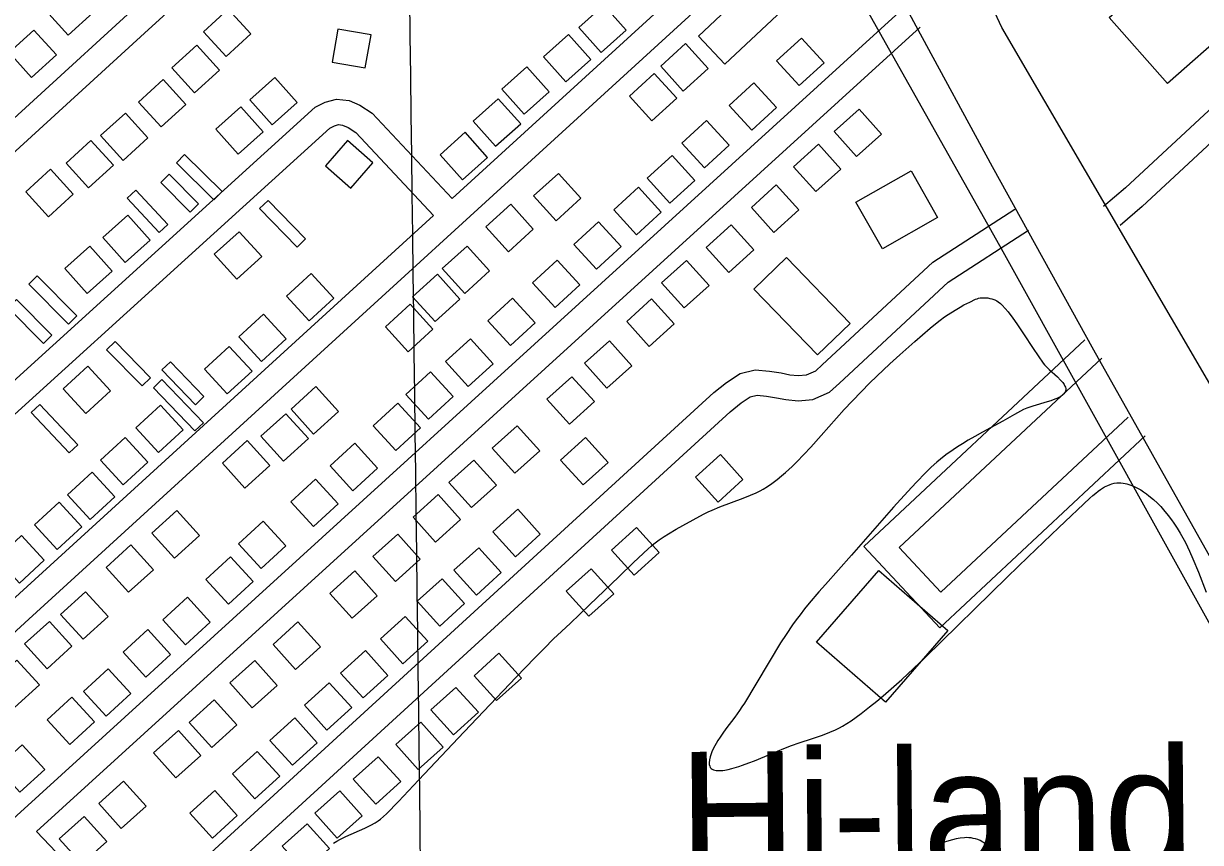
# Model space of a CAD drawing. Extents: x 3704301 to 3742427, y 506229 to 532009.
# Drawn here: x 3734457 to 3735860, y 515315 to 516291 of the extents above; entities that cross this region are included whole.
import ezdxf

# ---------------------------------------------------------------- set-up
doc = ezdxf.new("R2010")
doc.units = 0
for name, color, linetype in [('V-BLDG-OTLN', 7, 'Continuous'), ('V-GRID-MAJR', 7, 'Continuous'), ('V-ROAD-CNTR', 7, 'Continuous'), ('V-SITE-VEGE', 7, 'Continuous'), ('V-TOPO-GNAM-IDEN', 7, 'Continuous'), ('V-UTIL-LINE', 7, 'Continuous')]:
    doc.layers.add(name, color=color, linetype=linetype)

msp = doc.modelspace()

# ---------------------------------------------------------------- linework, layer by layer
at = {"layer": 'V-BLDG-OTLN'}
for points in [[(3735392.986, 516336.03), (3735293.159, 516242.014), (3735261.5840000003, 516275.541), (3735361.411, 516369.556)], [(3735751.335, 516297.911), (3735826.998, 516364.592), (3735896.377, 516285.867), (3735820.714, 516219.186)], [(3734510.523, 516276.791), (3734540.173, 516303.639), (3734513.324, 516333.29000000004), (3734483.674, 516306.441)], [(3734701.222, 516307.68200000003), (3734671.674, 516280.72000000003), (3734698.636, 516251.172), (3734728.184, 516278.134)], [(3735145.739, 516255.889), (3735175.571, 516282.537), (3735148.924, 516312.368), (3735119.092, 516285.721)], [(3734466.974, 516226.259), (3734496.6240000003, 516253.107), (3734469.775, 516282.75800000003), (3734440.125, 516255.909)], [(3734825.1950000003, 516244.511), (3734864.609, 516237.693), (3734871.427, 516277.108), (3734832.012, 516283.92600000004)], [(3735103.492, 516220.905), (3735133.324, 516247.553), (3735106.677, 516277.384), (3735076.845, 516250.737)], [(3734663.724, 516264.667), (3734634.176, 516237.705), (3734661.1380000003, 516208.157), (3734690.686, 516235.119)], [(3735246.287, 516266.666), (3735216.683, 516239.766), (3735243.5840000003, 516210.162), (3735273.187, 516237.063)], [(3735381.895, 516216.679), (3735411.393, 516243.695), (3735384.377, 516273.193), (3735354.879, 516246.177)], [(3735053.809, 516182.38300000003), (3735083.6410000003, 516209.031), (3735056.994, 516238.862), (3735027.162, 516212.215)], [(3734623.79, 516223.784), (3734594.242, 516196.822), (3734621.204, 516167.27400000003), (3734650.752, 516194.23600000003)], [(3734753.5470000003, 516169.89900000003), (3734783.379, 516196.547), (3734756.7320000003, 516226.378), (3734726.9, 516199.731)], [(3735209.007, 516231.087), (3735179.403, 516204.18700000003), (3735206.304, 516174.583), (3735235.907, 516201.484)], [(3735325.33, 516163.469), (3735354.828, 516190.485), (3735327.812, 516219.983), (3735298.3140000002, 516192.967)], [(3734713.127, 516134.715), (3734742.9590000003, 516161.363), (3734716.312, 516191.194), (3734686.48, 516164.547)], [(3735019.981, 516144.507), (3735049.813, 516171.155), (3735023.166, 516200.98600000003), (3734993.3340000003, 516174.33900000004)], [(3734578.662, 516183.931), (3734549.114, 516156.969), (3734576.076, 516127.42100000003), (3734605.6240000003, 516154.38300000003)], [(3735268.877, 516118.59), (3735298.375, 516145.606), (3735271.359, 516175.104), (3735241.861, 516148.088)], [(3735453.063, 516188.57), (3735423.339, 516161.802), (3735450.1070000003, 516132.079), (3735479.83, 516158.846)], [(3734537.495, 516151.19200000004), (3734507.947, 516124.23000000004), (3734534.909, 516094.68200000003), (3734564.457, 516121.64400000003)], [(3734873.725, 516124.704), (3734843.585, 516151.00200000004), (3734817.287, 516120.862), (3734847.427, 516094.564)], [(3734980.359, 516104.463), (3735010.191, 516131.11100000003), (3734983.544, 516160.94200000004), (3734953.7120000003, 516134.295)], [(3734649.323, 516134.402), (3734639.503, 516124.423), (3734684.032, 516080.607), (3734693.852, 516090.585)], [(3735227.666, 516076.675), (3735257.164, 516103.691), (3735230.148, 516133.189), (3735200.65, 516106.173)], [(3735404.561, 516146.721), (3735374.8370000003, 516119.95300000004), (3735401.605, 516090.23000000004), (3735431.328, 516116.99700000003)], [(3734489.599, 516116.912), (3734460.051, 516089.95), (3734487.0130000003, 516060.402), (3734516.561, 516087.364)], [(3734630.9450000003, 516110.886), (3734620.9960000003, 516101.036), (3734655.9820000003, 516065.696), (3734665.932, 516075.54600000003)], [(3735094.786, 516111.95300000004), (3735065.182, 516085.053), (3735092.083, 516055.449), (3735121.686, 516082.35000000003)], [(3735449.336, 516077.82800000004), (3735514.9960000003, 516115.185), (3735546.691, 516059.478), (3735481.031, 516022.121)], [(3734590.971, 516092.10000000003), (3734580.727, 516082.558), (3734618.863, 516041.614), (3734629.1070000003, 516051.156)], [(3735187.681, 516038.873), (3735217.179, 516065.889), (3735190.163, 516095.387), (3735160.665, 516068.371)], [(3735354.457, 516098.17100000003), (3735324.733, 516071.403), (3735351.501, 516041.68), (3735381.224, 516068.447)], [(3734748.74, 516079.838), (3734738.7090000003, 516070.071), (3734783.411, 516024.162), (3734793.441, 516033.928)], [(3735037.915, 516075.167), (3735008.311, 516048.267), (3735035.2120000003, 516018.663), (3735064.815, 516045.564)], [(3734578.4790000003, 516005.691), (3734608.311, 516032.33900000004), (3734581.664, 516062.17), (3734551.832, 516035.523)], [(3735139.994, 515997.76900000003), (3735169.492, 516024.78500000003), (3735142.4760000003, 516054.283), (3735112.978, 516027.267)], [(3735300.748, 516050.564), (3735271.024, 516023.79600000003), (3735297.792, 515994.07300000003), (3735327.515, 516020.84)], [(3734714.239, 516042.51300000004), (3734684.619, 516015.631), (3734711.5, 515986.011), (3734741.1210000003, 516012.892)], [(3734533.1580000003, 515968.781), (3734562.99, 515995.429), (3734536.343, 516025.26), (3734506.511, 515998.613)], [(3734985.932, 516025.39900000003), (3734956.328, 515998.499), (3734983.2290000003, 515968.895), (3735012.832, 515995.79600000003)], [(3735090.7970000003, 515952.043), (3735120.295, 515979.059), (3735093.279, 516008.55700000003), (3735063.781, 515981.541)], [(3735247.531, 516008.145), (3735217.807, 515981.37700000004), (3735244.575, 515951.65400000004), (3735274.298, 515978.42100000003)], [(3735366.575, 516011.751), (3735442.471, 515933.267), (3735403.645, 515895.722), (3735327.75, 515974.207)], [(3734797.856, 515936.221), (3734827.29, 515963.30700000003), (3734800.204, 515992.74100000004), (3734770.77, 515965.655)], [(3734473.715, 515989.84), (3734463.754, 515980.003), (3734510.7290000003, 515932.436), (3734520.691, 515942.27400000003)], [(3734950.5640000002, 515991.818), (3734920.96, 515964.918), (3734947.861, 515935.314), (3734977.464, 515962.215)], [(3734449.093, 515961.69), (3734439.112, 515951.87200000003), (3734481.085, 515909.204), (3734491.065, 515919.022)], [(3734918.223, 515956.018), (3734888.619, 515929.118), (3734915.52, 515899.514), (3734945.123, 515926.41500000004)], [(3735037.7120000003, 515906.753), (3735067.21, 515933.76900000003), (3735040.194, 515963.267), (3735010.696, 515936.251)], [(3735205.8850000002, 515962.342), (3735176.161, 515935.574), (3735202.929, 515905.851), (3735232.6520000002, 515932.618)], [(3734740.823, 515887.765), (3734770.257, 515914.851), (3734743.171, 515944.28500000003), (3734713.737, 515917.199)], [(3734566.325, 515911.67), (3734556.312, 515901.886), (3734598.521, 515858.68700000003), (3734608.535, 515868.471)], [(3734987.348, 515858.215), (3735016.846, 515885.231), (3734989.83, 515914.729), (3734960.332, 515887.713)], [(3735155.4620000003, 515912.504), (3735125.738, 515885.73600000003), (3735152.506, 515856.01300000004), (3735182.2290000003, 515882.78)], [(3734700.181, 515849.167), (3734729.615, 515876.253), (3734702.529, 515905.68700000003), (3734673.095, 515878.601)], [(3734534.099, 515882.31), (3734504.4790000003, 515855.428), (3734531.36, 515825.808), (3734560.981, 515852.689)], [(3734632.301, 515887.492), (3734622.2090000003, 515877.789), (3734662.145, 515836.25), (3734672.237, 515845.952)], [(3734940.002, 515818.919), (3734969.5, 515845.935), (3734942.484, 515875.433), (3734912.986, 515848.417)], [(3735110.825, 515869.7), (3735081.1010000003, 515842.93200000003), (3735107.869, 515813.20900000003), (3735137.592, 515839.976)], [(3734622.3000000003, 515866.282), (3734612.19, 515856.597), (3734661.603, 515805.018), (3734671.713, 515814.704)], [(3734805.725, 515857.906), (3734776.1210000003, 515831.006), (3734803.022, 515801.402), (3734832.625, 515828.303)], [(3734476.787, 515836.653), (3734466.559, 515827.093), (3734511.682, 515778.822), (3734521.91, 515788.382)], [(3734618.127, 515779.386), (3734647.561, 515806.472), (3734620.475, 515835.906), (3734591.041, 515808.82)], [(3734769.896, 515825.648), (3734740.292, 515798.748), (3734767.193, 515769.14400000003), (3734796.796, 515796.045)], [(3734901.08, 515781.59), (3734930.578, 515808.606), (3734903.562, 515838.104), (3734874.0640000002, 515811.088)], [(3735045.685, 515811.14400000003), (3735015.961, 515784.376), (3735042.7290000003, 515754.653), (3735072.452, 515781.42)], [(3734576.044, 515740.848), (3734605.478, 515767.934), (3734578.392, 515797.368), (3734548.958, 515770.282)], [(3735124.231, 515740.669), (3735153.873, 515767.527), (3735127.0160000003, 515797.169), (3735097.373, 515770.31200000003)], [(3734723.916, 515793.58400000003), (3734694.312, 515766.684), (3734721.213, 515737.08), (3734750.816, 515763.981)], [(3734849.711, 515733.878), (3734879.2090000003, 515760.89400000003), (3734852.193, 515790.392), (3734822.6950000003, 515763.376)], [(3734994.098, 515770.215), (3734964.3740000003, 515743.447), (3734991.142, 515713.724), (3735020.865, 515740.49100000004)], [(3735287.963, 515776.84500000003), (3735258.239, 515750.077), (3735285.007, 515720.354), (3735314.73, 515747.121)], [(3734536.7430000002, 515699.39900000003), (3734566.177, 515726.485), (3734539.091, 515755.919), (3734509.657, 515728.833)], [(3734802.733, 515691.179), (3734832.231, 515718.195), (3734805.215, 515747.693), (3734775.717, 515720.677)], [(3734951.362, 515729.14900000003), (3734921.6380000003, 515702.381), (3734948.406, 515672.658), (3734978.129, 515699.425)], [(3734497.3570000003, 515663.864), (3734526.791, 515690.95), (3734499.705, 515720.384), (3734470.271, 515693.298)], [(3734639.9450000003, 515710.08400000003), (3734610.341, 515683.184), (3734637.242, 515653.58), (3734666.845, 515680.481)], [(3735043.558, 515655.19800000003), (3735073.2, 515682.056), (3735046.343, 515711.69800000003), (3735016.7, 515684.841)], [(3734740.577, 515641.085), (3734770.075, 515668.101), (3734743.059, 515697.599), (3734713.561, 515670.583)], [(3735187.948, 515689.896), (3735158.224, 515663.128), (3735184.992, 515633.405), (3735214.715, 515660.172)], [(3734452.401, 515623.80700000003), (3734481.835, 515650.893), (3734454.7490000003, 515680.327), (3734425.315, 515653.24100000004)], [(3734903.407, 515682.066), (3734873.683, 515655.298), (3734900.451, 515625.575), (3734930.174, 515652.342)], [(3734585.239, 515669.294), (3734555.6350000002, 515642.39400000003), (3734582.536, 515612.79000000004), (3734612.139, 515639.691)], [(3734996.961, 515609.356), (3735026.603, 515636.21400000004), (3734999.7460000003, 515665.856), (3734970.103, 515638.999)], [(3734701.4220000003, 515598.55700000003), (3734730.92, 515625.57300000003), (3734703.904, 515655.071), (3734674.406, 515628.055)], [(3734851.952, 515638.265), (3734822.228, 515611.49700000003), (3734848.9960000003, 515581.77400000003), (3734878.719, 515608.541)], [(3734953.372, 515572.49700000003), (3734983.014, 515599.35500000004), (3734956.157, 515628.99700000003), (3734926.514, 515602.14)], [(3735133.909, 515640.74100000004), (3735104.185, 515613.973), (3735130.953, 515584.25), (3735160.676, 515611.017)], [(3735484.698, 515481.832), (3735402.514, 515553.286), (3735476.813, 515638.743), (3735558.997, 515567.289)], [(3734531.157, 515613.368), (3734501.5530000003, 515586.468), (3734528.454, 515556.864), (3734558.057, 515583.765)], [(3734650.289, 515550.314), (3734679.787, 515577.33), (3734652.771, 515606.82800000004), (3734623.273, 515579.81200000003)], [(3734488.132, 515578.118), (3734458.528, 515551.218), (3734485.429, 515521.614), (3734515.032, 515548.515)], [(3734784.367, 515577.474), (3734754.643, 515550.706), (3734781.411, 515520.983), (3734811.134, 515547.75)], [(3734909.421, 515527.57800000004), (3734939.063, 515554.436), (3734912.2060000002, 515584.07800000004), (3734882.563, 515557.221)], [(3734602.9790000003, 515511.798), (3734632.477, 515538.814), (3734605.461, 515568.31200000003), (3734575.963, 515541.29600000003)], [(3734449.3710000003, 515532.114), (3734419.767, 515505.21400000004), (3734446.668, 515475.61), (3734476.271, 515502.511)], [(3734732.819, 515531.594), (3734703.095, 515504.826), (3734729.863, 515475.103), (3734759.586, 515501.87)], [(3734862.017, 515486.983), (3734891.659, 515513.841), (3734864.802, 515543.483), (3734835.159, 515516.626)], [(3735023.906, 515540.172), (3734994.182, 515513.40400000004), (3735020.95, 515483.681), (3735050.673, 515510.44800000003)], [(3734555.827, 515465.199), (3734585.325, 515492.215), (3734558.309, 515521.713), (3734528.811, 515494.697)], [(3734818.877, 515448.54000000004), (3734848.519, 515475.398), (3734821.662, 515505.04000000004), (3734792.019, 515478.183)], [(3734512.377, 515431.46), (3734541.875, 515458.476), (3734514.859, 515487.974), (3734485.361, 515460.958)], [(3734972.591, 515499.49100000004), (3734942.867, 515472.723), (3734969.6350000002, 515443), (3734999.358, 515469.767)], [(3734684.6040000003, 515484.522), (3734654.88, 515457.754), (3734681.648, 515428.031), (3734711.3710000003, 515454.798)], [(3734777.666, 515406.625), (3734807.308, 515433.483), (3734780.451, 515463.125), (3734750.808, 515436.268)], [(3734641.818, 515448.148), (3734612.094, 515421.38), (3734638.862, 515391.657), (3734668.585, 515418.424)], [(3734930.623, 515458.131), (3734900.899, 515431.363), (3734927.667, 515401.64), (3734957.39, 515428.407)], [(3734453.037, 515374.467), (3734482.535, 515401.483), (3734455.519, 515430.981), (3734426.021, 515403.965)], [(3734733.157, 515366.681), (3734762.799, 515393.539), (3734735.9420000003, 515423.181), (3734706.299, 515396.324)], [(3734880.065, 515416.895), (3734850.341, 515390.12700000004), (3734877.109, 515360.40400000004), (3734906.832, 515387.17100000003)], [(3734576.596, 515387.772), (3734546.872, 515361.004), (3734573.64, 515331.281), (3734603.363, 515358.048)], [(3734682.3540000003, 515319.98600000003), (3734711.9960000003, 515346.844), (3734685.139, 515376.48600000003), (3734655.4960000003, 515349.629)], [(3734834.221, 515376.229), (3734804.497, 515349.461), (3734831.265, 515319.738), (3734860.988, 515346.505)], [(3734529.642, 515345.593), (3734499.918, 515318.825), (3734526.686, 515289.102), (3734556.409, 515315.869)], [(3734795.217, 515337.081), (3734765.4930000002, 515310.313), (3734792.261, 515280.59), (3734821.984, 515307.357)]]:
    msp.add_lwpolyline(points, close=True, dxfattribs=at)
at = {"layer": 'V-GRID-MAJR'}
msp.add_spline([(3734972.0700000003, 511968.765), (3734896.2830000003, 518027.318), (3734820.471, 524087.803), (3734744.659, 530148.301), (3734744.6350000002, 530150.22)], degree=3, dxfattribs=at)
at = {"layer": 'V-ROAD-CNTR'}
for points in [[(3734384.661191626, 516121.73573035), (3734581.22879849, 516301.38837104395), (3735195.063570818, 516860.32225317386)], [(3733385.995188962, 515166.5246407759), (3733987.5179859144, 515718.1255375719), (3734601.4467580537, 516279.2244153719), (3735215.261530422, 516838.1402975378)], [(3735924.960111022, 515768.70143642), (3735623.350714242, 516285.7444023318), (3735586.580787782, 516364.66124449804), (3735554.8878511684, 516422.004129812), (3735531.948897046, 516464.651044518), (3735502.0199569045, 516520.61693258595), (3735393.47717399, 516713.01254779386), (3735361.2092385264, 516769.07743566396), (3735328.200304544, 516819.96533388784)], [(3735232.6074957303, 516795.36138309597), (3735278.861403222, 516706.665560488), (3735374.9682110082, 516546.5748806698), (3735447.66706561, 516424.2001254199), (3735520.810919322, 516287.74239833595), (3735611.657737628, 516120.31973318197), (3735732.64149566, 515901.87117008), (3735872.39121616, 515652.934667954), (3736057.153846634, 515322.90832800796), (3736248.90046314, 514985.554002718), (3736416.4891279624, 514698.972575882), (3736528.07490479, 514504.6249645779), (3736643.4026741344, 514300.2203733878), (3736737.9984849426, 514116.7507403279), (3736858.856243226, 513919.9261339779), (3736964.27403239, 513752.1474695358), (3737046.4018681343, 513618.6947364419), (3737078.770803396, 513549.6948744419), (3737373.177214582, 513032.15990951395), (3737506.434948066, 512795.0853836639), (3737737.229486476, 512420.70713242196), (3737961.990036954, 512007.93595796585)], [(3734968.0950247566, 516082.1778094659), (3735408.48714397, 516484.2070054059)], [(3733588.364784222, 514776.7304203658), (3734463.4450340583, 515580.8668120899), (3735428.713103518, 516462.05104971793)], [(3736159.294642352, 516451.6420705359), (3736129.857701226, 516429.6221145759), (3736044.1168727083, 516350.093273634), (3735880.569199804, 516196.8355801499), (3735770.449420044, 516094.916783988), (3735744.545471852, 516072.49582883)], [(3736167.022626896, 516419.95913390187), (3736149.0976627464, 516406.5501607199), (3736064.574831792, 516328.15131751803), (3735901.015158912, 516174.881624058), (3735790.4613800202, 516072.56082869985), (3735764.179432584, 516049.81187419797)], [(3733629.643701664, 514594.95678391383), (3734373.503213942, 515277.9374179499), (3735505.5179499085, 516308.5263567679)], [(3734472.8000153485, 515327.76731829), (3735525.7139095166, 516286.34240113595)], [(3733484.0899927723, 514986.56900068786), (3734244.370472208, 515681.984609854), (3734804.890351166, 516190.71959238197), (3734816.852327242, 516196.952579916), (3734830.469300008, 516200.6095726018), (3734845.262270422, 516198.8135761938), (3734858.1812445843, 516193.4275869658), (3734872.761215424, 516183.8896060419), (3734968.096024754, 516082.178809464)], [(3733504.337952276, 514964.43304496), (3734264.576431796, 515659.8086542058), (3734822.186316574, 516165.903642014), (3734827.804305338, 516168.8306361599), (3734832.631295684, 516170.1276335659), (3734837.53828587, 516169.531634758), (3734844.077272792, 516166.80564020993), (3734853.329254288, 516160.751652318), (3734945.937069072, 516061.9508499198)], [(3734582.5447958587, 515212.66354849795), (3735280.0354008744, 515850.7572723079), (3735294.989370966, 515862.9032480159), (3735311.2363384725, 515873.594226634), (3735329.2583024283, 515877.832218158), (3735346.494267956, 515876.478220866), (3735360.4142401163, 515874.2102254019), (3735370.590219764, 515872.029229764), (3735380.3952001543, 515870.98823184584), (3735390.4141801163, 515872.07122967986), (3735401.3901581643, 515876.8122201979), (3735409.25214244, 515884.03920574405), (3735540.8418792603, 516006.0089618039), (3735638.5946837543, 516069.5088348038)], [(3733568.066824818, 514798.82037618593), (3734443.1830745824, 515602.9907678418), (3734945.937069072, 516061.949849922)], [(3733670.5106199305, 514400.64017254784), (3733720.071520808, 514394.2251853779), (3733735.9244891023, 514401.1481715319), (3733748.5664638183, 514409.44215494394), (3733764.8984311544, 514424.983123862), (3734049.7848613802, 514684.61360459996), (3735299.6353616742, 515828.02731776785), (3735312.735335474, 515838.66929648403), (3735323.28231438, 515845.6082826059), (3735331.5722978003, 515847.55827870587), (3735342.9002751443, 515846.6682804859), (3735354.854251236, 515844.7202843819), (3735365.850229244, 515842.36328909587), (3735380.4252000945, 515840.8162921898), (3735398.146164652, 515842.7332883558), (3735417.9501250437, 515851.28627125), (3735429.6001017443, 515861.99524983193), (3735559.345842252, 515982.25500931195), (3735654.93665107, 516044.35088511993)], [(3735794.257372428, 515799.3913750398), (3735549.184862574, 515570.46483289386), (3735458.584043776, 515667.455638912), (3735722.012516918, 515913.52814676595)], [(3735773.7794133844, 515821.31533119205), (3735550.628859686, 515612.86674809), (3735500.985958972, 515666.01164179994), (3735742.4904759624, 515891.604190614)], [(3734582.545795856, 515212.664548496), (3734472.802015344, 515327.76831828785)]]:
    msp.add_lwpolyline(points, dxfattribs=at)
at = {"layer": 'V-SITE-VEGE'}
for points in [[(3734826.835, 515313.771), (3734830.665, 515316.153), (3734834.37, 515318.23000000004), (3734841.546, 515321.81), (3734864.1890000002, 515331.83900000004), (3734871.25, 515335.329), (3734876.35, 515338.204), (3734880.026, 515340.549), (3734882.686, 515342.435), (3734886.5, 515345.49700000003), (3734890.069, 515348.874), (3734904.008, 515363.354), (3734928.1950000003, 515388.88), (3734982.363, 515446.533), (3735044.483, 515511.651), (3735066.562, 515534.56), (3735077.7090000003, 515545.91000000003), (3735088.9590000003, 515557.162), (3735093.794, 515561.81700000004), (3735108.595, 515575.465), (3735131.953, 515597.704), (3735166.701, 515631.36100000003), (3735184.183, 515648.12), (3735201.877, 515664.707), (3735205.271, 515667.723), (3735208.544, 515670.43700000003), (3735214.8880000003, 515675.248), (3735220.631, 515679.204), (3735225.776, 515682.504), (3735234.99, 515687.99), (3735263.184, 515703.543), (3735268.3740000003, 515706.308), (3735273.3340000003, 515708.71), (3735278.059, 515710.81700000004), (3735287.06, 515714.485), (3735315.042, 515724.901), (3735323.897, 515728.52), (3735330.414, 515731.48000000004), (3735335.208, 515733.882), (3735338.741, 515735.803), (3735343.933, 515738.906), (3735348.969, 515742.305), (3735355.381, 515747.134), (3735360.806, 515751.552), (3735365.4250000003, 515755.548), (3735373.264, 515762.791), (3735378.978, 515768.39900000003), (3735387.361, 515777.01300000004), (3735395.6040000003, 515785.778), (3735407.9820000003, 515799.457), (3735426.16, 515820.248), (3735435.335, 515830.572), (3735444.725, 515840.722), (3735455.8170000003, 515852.152), (3735465.666, 515861.93700000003), (3735474.3880000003, 515870.365), (3735489.886, 515884.873), (3735501.6920000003, 515895.61600000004), (3735519.686, 515911.63), (3735537.9990000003, 515927.668), (3735544.254, 515932.9), (3735549.9, 515937.273), (3735554.955, 515940.933), (3735559.45, 515944.009), (3735567.45, 515949.092), (3735573.532, 515952.647), (3735578.126, 515955.166), (3735585.038, 515958.701), (3735591.95, 515961.93700000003), (3735593.785, 515962.648), (3735595.599, 515963.168), (3735597.373, 515963.528), (3735600.832, 515963.876), (3735603.951, 515963.833), (3735606.714, 515963.532), (3735609.122, 515963.07800000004), (3735611.205, 515962.52900000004), (3735614.742, 515961.24100000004), (3735617.2630000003, 515960.006), (3735619.0530000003, 515958.93), (3735621.541, 515957.079), (3735623.747, 515954.95300000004), (3735627.386, 515950.802), (3735630.653, 515946.849), (3735636.4450000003, 515939.329), (3735641.223, 515932.648), (3735649.128, 515920.838), (3735660.554, 515903.137), (3735666.386, 515894.441), (3735672.487, 515885.94), (3735674.167, 515883.871), (3735675.944, 515881.913), (3735679.682, 515878.229), (3735689.3850000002, 515869.37700000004), (3735693.309, 515865.503), (3735695.841, 515862.603)], [(3735695.841, 515862.603), (3735697.485, 515860.288), (3735698.421, 515858.58900000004), (3735698.929, 515857.337), (3735699.3510000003, 515855.50200000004), (3735699.316, 515853.721), (3735699.023, 515852.50800000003), (3735698.565, 515851.39400000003), (3735697.964, 515850.368), (3735697.244, 515849.42), (3735695.4820000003, 515847.708), (3735693.434, 515846.235), (3735691.202, 515844.957), (3735688.869, 515843.837), (3735686.498, 515842.844), (3735681.642, 515841.10500000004), (3735677.071, 515839.67100000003), (3735660.199, 515834.738), (3735653.203, 515832.311), (3735649.089, 515830.568), (3735645.392, 515828.635), (3735638.222, 515824.485), (3735624.509, 515816.871), (3735600.119, 515803.604), (3735591.004, 515798.488), (3735583.1, 515793.886), (3735576.272, 515789.737), (3735570.38, 515785.99100000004), (3735565.299, 515782.61600000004), (3735556.614, 515776.454), (3735550.293, 515771.59), (3735545.677, 515767.791), (3735538.98, 515761.831), (3735532.58, 515755.521), (3735521.144, 515743.462), (3735511.281, 515732.829), (3735494.2830000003, 515714.063), (3735469.166, 515685.651), (3735444.166, 515657.08400000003), (3735412.897, 515622.102), (3735405.156, 515613.298), (3735393.765, 515599.885), (3735388.207, 515593.05100000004), (3735382.761, 515586.108), (3735378.069, 515579.86600000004), (3735373.801, 515573.935), (3735366.076, 515562.63), (3735359.571, 515552.579), (3735316.355, 515480.718), (3735313.491, 515476.31700000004), (3735310.61, 515472.137), (3735304.847, 515464.18700000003), (3735294.398, 515450.101), (3735290.6210000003, 515444.819), (3735287.4820000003, 515440.219), (3735284.907, 515436.223), (3735282.816, 515432.756), (3735279.7830000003, 515427.139), (3735277.733, 515422.631), (3735276.488, 515419.30700000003), (3735275.739, 515416.849), (3735274.9280000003, 515413.226), (3735274.5300000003, 515409.683), (3735274.518, 515408.512), (3735274.6040000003, 515407.447), (3735275.044, 515405.581), (3735275.804, 515404.068), (3735276.8340000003, 515402.864), (3735278.096, 515401.93), (3735279.552, 515401.233), (3735281.1720000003, 515400.748)], [(3735281.1720000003, 515400.748), (3735282.9250000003, 515400.445), (3735284.787, 515400.302), (3735286.736, 515400.297), (3735290.818, 515400.629), (3735292.919, 515400.934), (3735297.247, 515401.772), (3735301.574, 515402.833), (3735309.985, 515405.321), (3735313.985, 515406.659), (3735321.698, 515409.429), (3735328.585, 515412.069), (3735340.656, 515416.954), (3735363.622, 515426.538), (3735372.4960000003, 515430.047), (3735381.5160000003, 515433.266), (3735397.525, 515438.579), (3735409.5160000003, 515442.72000000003), (3735418.384, 515446.148), (3735424.915, 515449.001), (3735429.7260000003, 515451.342), (3735433.275, 515453.226), (3735438.4930000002, 515456.292), (3735443.566, 515459.67100000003), (3735455.492, 515468.395), (3735465.65, 515476.215), (3735474.352, 515483.194), (3735481.8370000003, 515489.402), (3735494.686, 515500.47500000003), (3735504.146, 515508.94800000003), (3735518.117, 515521.914), (3735531.911, 515535.15400000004), (3735630.106, 515631.26900000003), (3735654.449, 515654.864), (3735691.136, 515690.016), (3735728.295, 515725.086), (3735731.83, 515728.266), (3735735.14, 515731.021), (3735738.163, 515733.347), (3735740.884, 515735.281), (3735745.75, 515738.33), (3735749.435, 515740.253), (3735752.183, 515741.439), (3735754.2290000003, 515742.164), (3735757.242, 515742.954), (3735760.17, 515743.352), (3735762.7320000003, 515743.417), (3735765.235, 515743.29600000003), (3735767.68, 515743.014), (3735770.06, 515742.588), (3735772.381, 515742.039), (3735776.892, 515740.60500000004), (3735781.132, 515738.85000000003), (3735785.105, 515736.86600000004), (3735788.8140000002, 515734.728), (3735792.269, 515732.499), (3735795.4820000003, 515730.224), (3735798.464, 515727.943), (3735803.9590000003, 515723.306), (3735808.634, 515718.917), (3735812.6070000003, 515714.858), (3735815.98, 515711.16500000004), (3735821.606, 515704.456), (3735825.569, 515699.271), (3735828.379, 515695.326), (3735832.309, 515689.37700000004), (3735835.865, 515683.44), (3735839.09, 515677.568), (3735841.943, 515672.049), (3735846.907, 515661.67100000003), (3735850.917, 515652.57), (3735857.444, 515636.626), (3735866.879, 515612.786)], [(3735604.117, 515312.678), (3735600.787, 515314.99), (3735597.332, 515316.882), (3735594.61, 515318.03500000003), (3735591.901, 515318.924), (3735589.207, 515319.582), (3735586.543, 515320.032), (3735583.911, 515320.303), (3735581.319, 515320.411), (3735578.771, 515320.378), (3735573.7430000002, 515319.94800000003), (3735568.936, 515319.12700000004), (3735564.367, 515318.01900000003), (3735560.044, 515316.704), (3735555.964, 515315.246), (3735552.131, 515313.69800000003)]]:
    msp.add_lwpolyline(points, dxfattribs=at)
at = {"layer": 'V-UTIL-LINE'}
msp.add_lwpolyline([(3737723.21, 512240.55), (3737306.592, 513044.332), (3736519.48, 514373.542), (3736438.4790000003, 514553.583), (3735620.9, 516025.538), (3735073.469, 516998.074)], dxfattribs=at)

# ---------------------------------------------------------------- texts
at = {"layer": 'V-TOPO-GNAM-IDEN'}
msp.add_text('Hi-land', height=144.999711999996, rotation=0.48715826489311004, dxfattribs=at).set_placement((3735238.838483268, 515277.47341887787))

doc.saveas('drawing.dxf')
